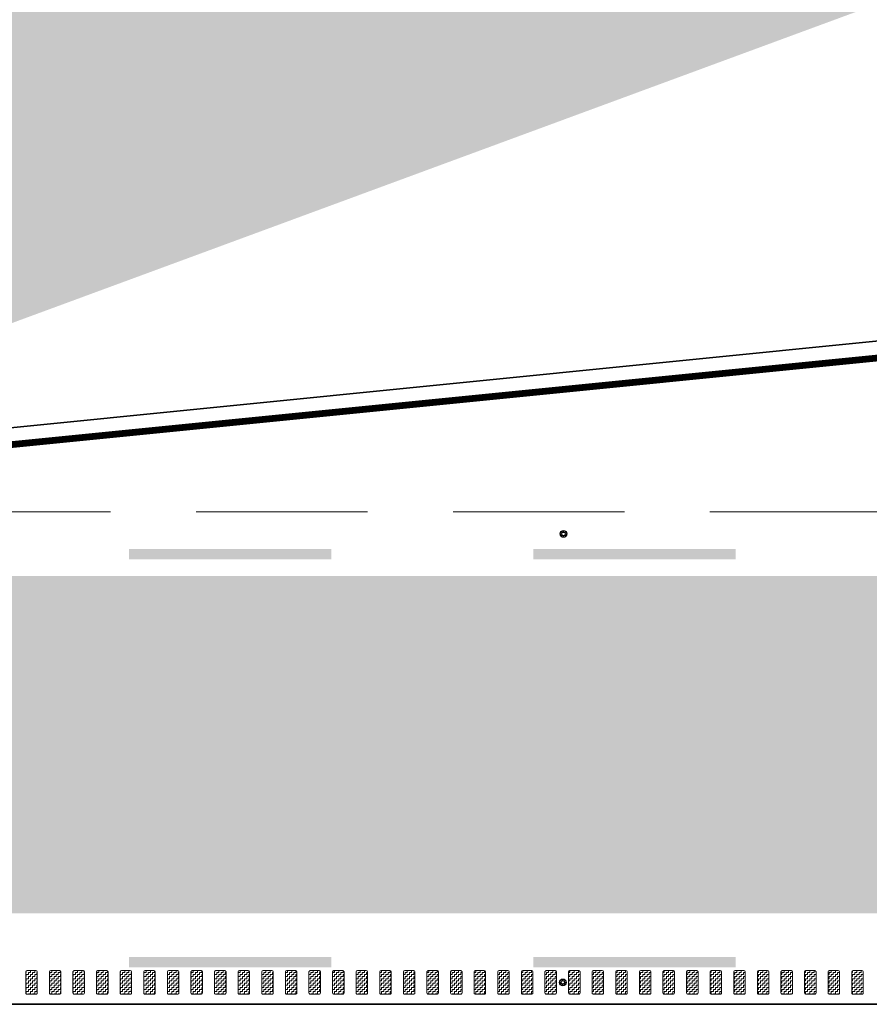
# Model space of a CAD drawing. Header units: metres. Extents: x -699 to 2316, y -1199 to 781.
# Tile 403 of 593: x 782 to 795, y -226 to -211. Entities that reach past the tile are written whole.
import ezdxf

# ---------------------------------------------------------------- set-up
doc = ezdxf.new("R2010")
doc.units = ezdxf.units.M
for name, pattern in [('HIDDENX2', [19.05, 12.7, -6.35]), ('VW-3-3_STREEP', [6, 3, -3]), ('VW-9-3_STREEP', [12, 9, -3])]:
    doc.linetypes.add(name, pattern=pattern)
for name, color, linetype, lineweight in [('N-WA-IE-MEUBILAIR_WEGMEUBILAIR-S', 7, 'Continuous', 25), ('N-WA-VW-MARKERING_DYNAMISCH-G', 7, 'Continuous', 35), ('N-WE-VH-KANTVERHARDING-G', 210, 'Continuous', 35), ('N-WE-VW-MARKERING_LANGS_STREEP_33-G', 7, 'VW-3-3_STREEP', 13), ('N-WE-VW-MARKERING_LANGS_STREEP_93-G', 7, 'VW-9-3_STREEP', 13), ('N-WE-VW-MARKERING_LANGS_STREEP_DOORGETROKKEN-G', 7, 'Continuous', 13)]:
    doc.layers.add(name, color=color, linetype=linetype, lineweight=lineweight)
doc.layers.add('X-XX-AL-TEKENBLAD_VIEWPORT-G', color=7, linetype='Continuous', lineweight=18, plot=False)
pattern_1 = [(180, (0, 63.882073), (-0.03175, -0.03175), [0.03175, -0.03175]), (270, (-0.03175, 63.882073), (0.03175, -0.03175), [0.03175, -0.03175])]

# ---------------------------------------------------------------- blocks, each defined once
blk = doc.blocks.new('SIE-WEG_GLASBOLREFLECTOR-SO')
for p, q in [((-0.38, 0), (-0.2, 0)), ((-0.14, 0.14), (-0.26, 0.26)), ((0, 0.2), (0, 0.37)), ((0.14, 0.14), (0.27, 0.26)), ((0.2, 0), (0.37, 0)), ((-0.26, -0.27), (-0.14, -0.14)), ((0, -0.38), (0, -0.2)), ((0.27, -0.27), (0.14, -0.14))]:
    blk.add_line(p, q)
for radius in [0.375, 0.2]:
    blk.add_circle((0, 0), radius)
blk = doc.blocks.new('glasbol')
at = {"layer": 'N-WA-IE-MEUBILAIR_WEGMEUBILAIR-S'}
blk.add_blockref('SIE-WEG_GLASBOLREFLECTOR-SO', (0, 0), dxfattribs=at)

msp = doc.modelspace()

# ---------------------------------------------------------------- hatches: boundary and pattern name
at = {"layer": 'N-WA-VW-MARKERING_DYNAMISCH-G', "lineweight": 9}
h = msp.add_hatch(dxfattribs=at)
h.set_pattern_fill('ZIGZAG', color=8, scale=0.01, angle=180, style=0)
h.set_pattern_definition(pattern_1)
edge = h.paths.add_edge_path()
edge.add_line((782.3017, -225.4294), (782.4317, -225.4294))
edge.add_arc((782.4317, -225.4494), 0.02, 0, 90, ccw=False)
edge.add_line((782.4517, -225.4494), (782.4517, -225.7594))
edge.add_arc((782.4317, -225.7594), 0.02, 270, 360, ccw=False)
edge.add_line((782.4317, -225.7794), (782.3017, -225.7794))
edge.add_arc((782.3017, -225.7594), 0.02, 180, 270, ccw=False)
edge.add_line((782.2817, -225.7594), (782.2817, -225.4494))
edge.add_arc((782.3017, -225.4494), 0.02, 90, 180, ccw=False)
h = msp.add_hatch(dxfattribs=at)
h.set_pattern_fill('ZIGZAG', color=8, scale=0.01, angle=180, style=0)
h.set_pattern_definition(pattern_1)
edge = h.paths.add_edge_path()
edge.add_line((782.6517, -225.4294), (782.7817, -225.4294))
edge.add_arc((782.7817, -225.4494), 0.02, 0, 90, ccw=False)
edge.add_line((782.8017, -225.4494), (782.8017, -225.7594))
edge.add_arc((782.7817, -225.7594), 0.02, 270, 360, ccw=False)
edge.add_line((782.7817, -225.7794), (782.6517, -225.7794))
edge.add_arc((782.6517, -225.7594), 0.02, 180, 270, ccw=False)
edge.add_line((782.6317, -225.7594), (782.6317, -225.4494))
edge.add_arc((782.6517, -225.4494), 0.02, 90, 180, ccw=False)
h = msp.add_hatch(dxfattribs=at)
h.set_pattern_fill('ZIGZAG', color=8, scale=0.01, angle=180, style=0)
h.set_pattern_definition(pattern_1)
edge = h.paths.add_edge_path()
edge.add_line((783.0017, -225.4294), (783.1317, -225.4294))
edge.add_arc((783.1317, -225.4494), 0.02, 0, 90, ccw=False)
edge.add_line((783.1517, -225.4494), (783.1517, -225.7594))
edge.add_arc((783.1317, -225.7594), 0.02, 270, 360, ccw=False)
edge.add_line((783.1317, -225.7794), (783.0017, -225.7794))
edge.add_arc((783.0017, -225.7594), 0.02, 180, 270, ccw=False)
edge.add_line((782.9817, -225.7594), (782.9817, -225.4494))
edge.add_arc((783.0017, -225.4494), 0.02, 90, 180, ccw=False)
h = msp.add_hatch(dxfattribs=at)
h.set_pattern_fill('ZIGZAG', color=8, scale=0.01, angle=180, style=0)
h.set_pattern_definition(pattern_1)
edge = h.paths.add_edge_path()
edge.add_line((783.3517, -225.4294), (783.4817, -225.4294))
edge.add_arc((783.4817, -225.4494), 0.02, 0, 90, ccw=False)
edge.add_line((783.5017, -225.4494), (783.5017, -225.7594))
edge.add_arc((783.4817, -225.7594), 0.02, 270, 360, ccw=False)
edge.add_line((783.4817, -225.7794), (783.3517, -225.7794))
edge.add_arc((783.3517, -225.7594), 0.02, 180, 270, ccw=False)
edge.add_line((783.3317, -225.7594), (783.3317, -225.4494))
edge.add_arc((783.3517, -225.4494), 0.02, 90, 180, ccw=False)
h = msp.add_hatch(dxfattribs=at)
h.set_pattern_fill('ZIGZAG', color=8, scale=0.01, angle=180, style=0)
h.set_pattern_definition(pattern_1)
edge = h.paths.add_edge_path()
edge.add_line((783.7017, -225.4294), (783.8317, -225.4294))
edge.add_arc((783.8317, -225.4494), 0.02, 0, 90, ccw=False)
edge.add_line((783.8517, -225.4494), (783.8517, -225.7594))
edge.add_arc((783.8317, -225.7594), 0.02, 270, 360, ccw=False)
edge.add_line((783.8317, -225.7794), (783.7017, -225.7794))
edge.add_arc((783.7017, -225.7594), 0.02, 180, 270, ccw=False)
edge.add_line((783.6817, -225.7594), (783.6817, -225.4494))
edge.add_arc((783.7017, -225.4494), 0.02, 90, 180, ccw=False)
h = msp.add_hatch(dxfattribs=at)
h.set_pattern_fill('ZIGZAG', color=8, scale=0.01, angle=180, style=0)
h.set_pattern_definition(pattern_1)
edge = h.paths.add_edge_path()
edge.add_line((784.0517, -225.4294), (784.1817, -225.4294))
edge.add_arc((784.1817, -225.4494), 0.02, 0, 90, ccw=False)
edge.add_line((784.2017, -225.4494), (784.2017, -225.7594))
edge.add_arc((784.1817, -225.7594), 0.02, 270, 360, ccw=False)
edge.add_line((784.1817, -225.7794), (784.0517, -225.7794))
edge.add_arc((784.0517, -225.7594), 0.02, 180, 270, ccw=False)
edge.add_line((784.0317, -225.7594), (784.0317, -225.4494))
edge.add_arc((784.0517, -225.4494), 0.02, 90, 180, ccw=False)
h = msp.add_hatch(dxfattribs=at)
h.set_pattern_fill('ZIGZAG', color=8, scale=0.01, angle=180, style=0)
h.set_pattern_definition(pattern_1)
edge = h.paths.add_edge_path()
edge.add_line((784.4017, -225.4294), (784.5317, -225.4294))
edge.add_arc((784.5317, -225.4494), 0.02, 0, 90, ccw=False)
edge.add_line((784.5517, -225.4494), (784.5517, -225.7594))
edge.add_arc((784.5317, -225.7594), 0.02, 270, 360, ccw=False)
edge.add_line((784.5317, -225.7794), (784.4017, -225.7794))
edge.add_arc((784.4017, -225.7594), 0.02, 180, 270, ccw=False)
edge.add_line((784.3817, -225.7594), (784.3817, -225.4494))
edge.add_arc((784.4017, -225.4494), 0.02, 90, 180, ccw=False)
h = msp.add_hatch(dxfattribs=at)
h.set_pattern_fill('ZIGZAG', color=8, scale=0.01, angle=180, style=0)
h.set_pattern_definition(pattern_1)
edge = h.paths.add_edge_path()
edge.add_line((784.7517, -225.4294), (784.8817, -225.4294))
edge.add_arc((784.8817, -225.4494), 0.02, 0, 90, ccw=False)
edge.add_line((784.9017, -225.4494), (784.9017, -225.7594))
edge.add_arc((784.8817, -225.7594), 0.02, 270, 360, ccw=False)
edge.add_line((784.8817, -225.7794), (784.7517, -225.7794))
edge.add_arc((784.7517, -225.7594), 0.02, 180, 270, ccw=False)
edge.add_line((784.7317, -225.7594), (784.7317, -225.4494))
edge.add_arc((784.7517, -225.4494), 0.02, 90, 180, ccw=False)
h = msp.add_hatch(dxfattribs=at)
h.set_pattern_fill('ZIGZAG', color=8, scale=0.01, angle=180, style=0)
h.set_pattern_definition(pattern_1)
edge = h.paths.add_edge_path()
edge.add_line((785.1017, -225.4294), (785.2317, -225.4294))
edge.add_arc((785.2317, -225.4494), 0.02, 0, 90, ccw=False)
edge.add_line((785.2517, -225.4494), (785.2517, -225.7594))
edge.add_arc((785.2317, -225.7594), 0.02, 270, 360, ccw=False)
edge.add_line((785.2317, -225.7794), (785.1017, -225.7794))
edge.add_arc((785.1017, -225.7594), 0.02, 180, 270, ccw=False)
edge.add_line((785.0817, -225.7594), (785.0817, -225.4494))
edge.add_arc((785.1017, -225.4494), 0.02, 90, 180, ccw=False)
h = msp.add_hatch(dxfattribs=at)
h.set_pattern_fill('ZIGZAG', color=8, scale=0.01, angle=180, style=0)
h.set_pattern_definition(pattern_1)
edge = h.paths.add_edge_path()
edge.add_line((785.4517, -225.4294), (785.5817, -225.4294))
edge.add_arc((785.5817, -225.4494), 0.02, 0, 90, ccw=False)
edge.add_line((785.6017, -225.4494), (785.6017, -225.7594))
edge.add_arc((785.5817, -225.7594), 0.02, 270, 360, ccw=False)
edge.add_line((785.5817, -225.7794), (785.4517, -225.7794))
edge.add_arc((785.4517, -225.7594), 0.02, 180, 270, ccw=False)
edge.add_line((785.4317, -225.7594), (785.4317, -225.4494))
edge.add_arc((785.4517, -225.4494), 0.02, 90, 180, ccw=False)
h = msp.add_hatch(dxfattribs=at)
h.set_pattern_fill('ZIGZAG', color=8, scale=0.01, angle=180, style=0)
h.set_pattern_definition(pattern_1)
edge = h.paths.add_edge_path()
edge.add_line((785.8017, -225.4294), (785.9317, -225.4294))
edge.add_arc((785.9317, -225.4494), 0.02, 0, 90, ccw=False)
edge.add_line((785.9517, -225.4494), (785.9517, -225.7594))
edge.add_arc((785.9317, -225.7594), 0.02, 270, 360, ccw=False)
edge.add_line((785.9317, -225.7794), (785.8017, -225.7794))
edge.add_arc((785.8017, -225.7594), 0.02, 180, 270, ccw=False)
edge.add_line((785.7817, -225.7594), (785.7817, -225.4494))
edge.add_arc((785.8017, -225.4494), 0.02, 90, 180, ccw=False)
h = msp.add_hatch(dxfattribs=at)
h.set_pattern_fill('ZIGZAG', color=8, scale=0.01, angle=180, style=0)
h.set_pattern_definition(pattern_1)
edge = h.paths.add_edge_path()
edge.add_line((786.1517, -225.4294), (786.2817, -225.4294))
edge.add_arc((786.2817, -225.4494), 0.02, 0, 90, ccw=False)
edge.add_line((786.3017, -225.4494), (786.3017, -225.7594))
edge.add_arc((786.2817, -225.7594), 0.02, 270, 360, ccw=False)
edge.add_line((786.2817, -225.7794), (786.1517, -225.7794))
edge.add_arc((786.1517, -225.7594), 0.02, 180, 270, ccw=False)
edge.add_line((786.1317, -225.7594), (786.1317, -225.4494))
edge.add_arc((786.1517, -225.4494), 0.02, 90, 180, ccw=False)
h = msp.add_hatch(dxfattribs=at)
h.set_pattern_fill('ZIGZAG', color=8, scale=0.01, angle=180, style=0)
h.set_pattern_definition(pattern_1)
edge = h.paths.add_edge_path()
edge.add_line((786.5017, -225.4294), (786.6317, -225.4294))
edge.add_arc((786.6317, -225.4494), 0.02, 0, 90, ccw=False)
edge.add_line((786.6517, -225.4494), (786.6517, -225.7594))
edge.add_arc((786.6317, -225.7594), 0.02, 270, 360, ccw=False)
edge.add_line((786.6317, -225.7794), (786.5017, -225.7794))
edge.add_arc((786.5017, -225.7594), 0.02, 180, 270, ccw=False)
edge.add_line((786.4817, -225.7594), (786.4817, -225.4494))
edge.add_arc((786.5017, -225.4494), 0.02, 90, 180, ccw=False)
h = msp.add_hatch(dxfattribs=at)
h.set_pattern_fill('ZIGZAG', color=8, scale=0.01, angle=180, style=0)
h.set_pattern_definition(pattern_1)
edge = h.paths.add_edge_path()
edge.add_line((786.8517, -225.4294), (786.9817, -225.4294))
edge.add_arc((786.9817, -225.4494), 0.02, 0, 90, ccw=False)
edge.add_line((787.0017, -225.4494), (787.0017, -225.7594))
edge.add_arc((786.9817, -225.7594), 0.02, 270, 360, ccw=False)
edge.add_line((786.9817, -225.7794), (786.8517, -225.7794))
edge.add_arc((786.8517, -225.7594), 0.02, 180, 270, ccw=False)
edge.add_line((786.8317, -225.7594), (786.8317, -225.4494))
edge.add_arc((786.8517, -225.4494), 0.02, 90, 180, ccw=False)
h = msp.add_hatch(dxfattribs=at)
h.set_pattern_fill('ZIGZAG', color=8, scale=0.01, angle=180, style=0)
h.set_pattern_definition(pattern_1)
edge = h.paths.add_edge_path()
edge.add_line((787.2017, -225.4294), (787.3317, -225.4294))
edge.add_arc((787.3317, -225.4494), 0.02, 0, 90, ccw=False)
edge.add_line((787.3517, -225.4494), (787.3517, -225.7594))
edge.add_arc((787.3317, -225.7594), 0.02, 270, 360, ccw=False)
edge.add_line((787.3317, -225.7794), (787.2017, -225.7794))
edge.add_arc((787.2017, -225.7594), 0.02, 180, 270, ccw=False)
edge.add_line((787.1817, -225.7594), (787.1817, -225.4494))
edge.add_arc((787.2017, -225.4494), 0.02, 90, 180, ccw=False)
h = msp.add_hatch(dxfattribs=at)
h.set_pattern_fill('ZIGZAG', color=8, scale=0.01, angle=180, style=0)
h.set_pattern_definition(pattern_1)
edge = h.paths.add_edge_path()
edge.add_line((787.5517, -225.4294), (787.6817, -225.4294))
edge.add_arc((787.6817, -225.4494), 0.02, 0, 90, ccw=False)
edge.add_line((787.7017, -225.4494), (787.7017, -225.7594))
edge.add_arc((787.6817, -225.7594), 0.02, 270, 360, ccw=False)
edge.add_line((787.6817, -225.7794), (787.5517, -225.7794))
edge.add_arc((787.5517, -225.7594), 0.02, 180, 270, ccw=False)
edge.add_line((787.5317, -225.7594), (787.5317, -225.4494))
edge.add_arc((787.5517, -225.4494), 0.02, 90, 180, ccw=False)
h = msp.add_hatch(dxfattribs=at)
h.set_pattern_fill('ZIGZAG', color=8, scale=0.01, angle=180, style=0)
h.set_pattern_definition(pattern_1)
edge = h.paths.add_edge_path()
edge.add_line((787.9017, -225.4294), (788.0317, -225.4294))
edge.add_arc((788.0317, -225.4494), 0.02, 0, 90, ccw=False)
edge.add_line((788.0517, -225.4494), (788.0517, -225.7594))
edge.add_arc((788.0317, -225.7594), 0.02, 270, 360, ccw=False)
edge.add_line((788.0317, -225.7794), (787.9017, -225.7794))
edge.add_arc((787.9017, -225.7594), 0.02, 180, 270, ccw=False)
edge.add_line((787.8817, -225.7594), (787.8817, -225.4494))
edge.add_arc((787.9017, -225.4494), 0.02, 90, 180, ccw=False)
h = msp.add_hatch(dxfattribs=at)
h.set_pattern_fill('ZIGZAG', color=8, scale=0.01, angle=180, style=0)
h.set_pattern_definition(pattern_1)
edge = h.paths.add_edge_path()
edge.add_line((788.2517, -225.4294), (788.3817, -225.4294))
edge.add_arc((788.3817, -225.4494), 0.02, 0, 90, ccw=False)
edge.add_line((788.4017, -225.4494), (788.4017, -225.7594))
edge.add_arc((788.3817, -225.7594), 0.02, 270, 360, ccw=False)
edge.add_line((788.3817, -225.7794), (788.2517, -225.7794))
edge.add_arc((788.2517, -225.7594), 0.02, 180, 270, ccw=False)
edge.add_line((788.2317, -225.7594), (788.2317, -225.4494))
edge.add_arc((788.2517, -225.4494), 0.02, 90, 180, ccw=False)
h = msp.add_hatch(dxfattribs=at)
h.set_pattern_fill('ZIGZAG', color=8, scale=0.01, angle=180, style=0)
h.set_pattern_definition(pattern_1)
edge = h.paths.add_edge_path()
edge.add_line((788.6017, -225.4294), (788.7317, -225.4294))
edge.add_arc((788.7317, -225.4494), 0.02, 0, 90, ccw=False)
edge.add_line((788.7517, -225.4494), (788.7517, -225.7594))
edge.add_arc((788.7317, -225.7594), 0.02, 270, 360, ccw=False)
edge.add_line((788.7317, -225.7794), (788.6017, -225.7794))
edge.add_arc((788.6017, -225.7594), 0.02, 180, 270, ccw=False)
edge.add_line((788.5817, -225.7594), (788.5817, -225.4494))
edge.add_arc((788.6017, -225.4494), 0.02, 90, 180, ccw=False)
h = msp.add_hatch(dxfattribs=at)
h.set_pattern_fill('ZIGZAG', color=8, scale=0.01, angle=180, style=0)
h.set_pattern_definition(pattern_1)
edge = h.paths.add_edge_path()
edge.add_line((788.9517, -225.4294), (789.0817, -225.4294))
edge.add_arc((789.0817, -225.4494), 0.02, 0, 90, ccw=False)
edge.add_line((789.1017, -225.4494), (789.1017, -225.7594))
edge.add_arc((789.0817, -225.7594), 0.02, 270, 360, ccw=False)
edge.add_line((789.0817, -225.7794), (788.9517, -225.7794))
edge.add_arc((788.9517, -225.7594), 0.02, 180, 270, ccw=False)
edge.add_line((788.9317, -225.7594), (788.9317, -225.4494))
edge.add_arc((788.9517, -225.4494), 0.02, 90, 180, ccw=False)
h = msp.add_hatch(dxfattribs=at)
h.set_pattern_fill('ZIGZAG', color=8, scale=0.01, angle=180, style=0)
h.set_pattern_definition(pattern_1)
edge = h.paths.add_edge_path()
edge.add_line((789.3017, -225.4294), (789.4317, -225.4294))
edge.add_arc((789.4317, -225.4494), 0.02, 0, 90, ccw=False)
edge.add_line((789.4517, -225.4494), (789.4517, -225.7594))
edge.add_arc((789.4317, -225.7594), 0.02, 270, 360, ccw=False)
edge.add_line((789.4317, -225.7794), (789.3017, -225.7794))
edge.add_arc((789.3017, -225.7594), 0.02, 180, 270, ccw=False)
edge.add_line((789.2817, -225.7594), (789.2817, -225.4494))
edge.add_arc((789.3017, -225.4494), 0.02, 90, 180, ccw=False)
h = msp.add_hatch(dxfattribs=at)
h.set_pattern_fill('ZIGZAG', color=8, scale=0.01, angle=180, style=0)
h.set_pattern_definition(pattern_1)
edge = h.paths.add_edge_path()
edge.add_line((789.6517, -225.4294), (789.7817, -225.4294))
edge.add_arc((789.7817, -225.4494), 0.02, 0, 90, ccw=False)
edge.add_line((789.8017, -225.4494), (789.8017, -225.7594))
edge.add_arc((789.7817, -225.7594), 0.02, 270, 360, ccw=False)
edge.add_line((789.7817, -225.7794), (789.6517, -225.7794))
edge.add_arc((789.6517, -225.7594), 0.02, 180, 270, ccw=False)
edge.add_line((789.6317, -225.7594), (789.6317, -225.4494))
edge.add_arc((789.6517, -225.4494), 0.02, 90, 180, ccw=False)
h = msp.add_hatch(dxfattribs=at)
h.set_pattern_fill('ZIGZAG', color=8, scale=0.01, angle=180, style=0)
h.set_pattern_definition(pattern_1)
edge = h.paths.add_edge_path()
edge.add_line((790.0017, -225.4294), (790.1317, -225.4294))
edge.add_arc((790.1317, -225.4494), 0.02, 0, 90, ccw=False)
edge.add_line((790.1517, -225.4494), (790.1517, -225.7594))
edge.add_arc((790.1317, -225.7594), 0.02, 270, 360, ccw=False)
edge.add_line((790.1317, -225.7794), (790.0017, -225.7794))
edge.add_arc((790.0017, -225.7594), 0.02, 180, 270, ccw=False)
edge.add_line((789.9817, -225.7594), (789.9817, -225.4494))
edge.add_arc((790.0017, -225.4494), 0.02, 90, 180, ccw=False)
h = msp.add_hatch(dxfattribs=at)
h.set_pattern_fill('ZIGZAG', color=8, scale=0.01, angle=180, style=0)
h.set_pattern_definition(pattern_1)
edge = h.paths.add_edge_path()
edge.add_line((790.3517, -225.4294), (790.4817, -225.4294))
edge.add_arc((790.4817, -225.4494), 0.02, 0, 90, ccw=False)
edge.add_line((790.5017, -225.4494), (790.5017, -225.7594))
edge.add_arc((790.4817, -225.7594), 0.02, 270, 360, ccw=False)
edge.add_line((790.4817, -225.7794), (790.3517, -225.7794))
edge.add_arc((790.3517, -225.7594), 0.02, 180, 270, ccw=False)
edge.add_line((790.3317, -225.7594), (790.3317, -225.4494))
edge.add_arc((790.3517, -225.4494), 0.02, 90, 180, ccw=False)
h = msp.add_hatch(dxfattribs=at)
h.set_pattern_fill('ZIGZAG', color=8, scale=0.01, angle=180, style=0)
h.set_pattern_definition(pattern_1)
edge = h.paths.add_edge_path()
edge.add_line((790.7017, -225.4294), (790.8317, -225.4294))
edge.add_arc((790.8317, -225.4494), 0.02, 0, 90, ccw=False)
edge.add_line((790.8517, -225.4494), (790.8517, -225.7594))
edge.add_arc((790.8317, -225.7594), 0.02, 270, 360, ccw=False)
edge.add_line((790.8317, -225.7794), (790.7017, -225.7794))
edge.add_arc((790.7017, -225.7594), 0.02, 180, 270, ccw=False)
edge.add_line((790.6817, -225.7594), (790.6817, -225.4494))
edge.add_arc((790.7017, -225.4494), 0.02, 90, 180, ccw=False)
h = msp.add_hatch(dxfattribs=at)
h.set_pattern_fill('ZIGZAG', color=8, scale=0.01, angle=180, style=0)
h.set_pattern_definition(pattern_1)
edge = h.paths.add_edge_path()
edge.add_line((791.0517, -225.4294), (791.1817, -225.4294))
edge.add_arc((791.1817, -225.4494), 0.02, 0, 90, ccw=False)
edge.add_line((791.2017, -225.4494), (791.2017, -225.7594))
edge.add_arc((791.1817, -225.7594), 0.02, 270, 360, ccw=False)
edge.add_line((791.1817, -225.7794), (791.0517, -225.7794))
edge.add_arc((791.0517, -225.7594), 0.02, 180, 270, ccw=False)
edge.add_line((791.0317, -225.7594), (791.0317, -225.4494))
edge.add_arc((791.0517, -225.4494), 0.02, 90, 180, ccw=False)
h = msp.add_hatch(dxfattribs=at)
h.set_pattern_fill('ZIGZAG', color=8, scale=0.01, angle=180, style=0)
h.set_pattern_definition(pattern_1)
edge = h.paths.add_edge_path()
edge.add_line((791.4017, -225.4294), (791.5317, -225.4294))
edge.add_arc((791.5317, -225.4494), 0.02, 0, 90, ccw=False)
edge.add_line((791.5517, -225.4494), (791.5517, -225.7594))
edge.add_arc((791.5317, -225.7594), 0.02, 270, 360, ccw=False)
edge.add_line((791.5317, -225.7794), (791.4017, -225.7794))
edge.add_arc((791.4017, -225.7594), 0.02, 180, 270, ccw=False)
edge.add_line((791.3817, -225.7594), (791.3817, -225.4494))
edge.add_arc((791.4017, -225.4494), 0.02, 90, 180, ccw=False)
h = msp.add_hatch(dxfattribs=at)
h.set_pattern_fill('ZIGZAG', color=8, scale=0.01, angle=180, style=0)
h.set_pattern_definition(pattern_1)
edge = h.paths.add_edge_path()
edge.add_line((791.7517, -225.4294), (791.8817, -225.4294))
edge.add_arc((791.8817, -225.4494), 0.02, 0, 90, ccw=False)
edge.add_line((791.9017, -225.4494), (791.9017, -225.7594))
edge.add_arc((791.8817, -225.7594), 0.02, 270, 360, ccw=False)
edge.add_line((791.8817, -225.7794), (791.7517, -225.7794))
edge.add_arc((791.7517, -225.7594), 0.02, 180, 270, ccw=False)
edge.add_line((791.7317, -225.7594), (791.7317, -225.4494))
edge.add_arc((791.7517, -225.4494), 0.02, 90, 180, ccw=False)
h = msp.add_hatch(dxfattribs=at)
h.set_pattern_fill('ZIGZAG', color=8, scale=0.01, angle=180, style=0)
h.set_pattern_definition(pattern_1)
edge = h.paths.add_edge_path()
edge.add_line((792.1017, -225.4294), (792.2317, -225.4294))
edge.add_arc((792.2317, -225.4494), 0.02, 0, 90, ccw=False)
edge.add_line((792.2517, -225.4494), (792.2517, -225.7594))
edge.add_arc((792.2317, -225.7594), 0.02, 270, 360, ccw=False)
edge.add_line((792.2317, -225.7794), (792.1017, -225.7794))
edge.add_arc((792.1017, -225.7594), 0.02, 180, 270, ccw=False)
edge.add_line((792.0817, -225.7594), (792.0817, -225.4494))
edge.add_arc((792.1017, -225.4494), 0.02, 90, 180, ccw=False)
h = msp.add_hatch(dxfattribs=at)
h.set_pattern_fill('ZIGZAG', color=8, scale=0.01, angle=180, style=0)
h.set_pattern_definition(pattern_1)
edge = h.paths.add_edge_path()
edge.add_line((792.4517, -225.4294), (792.5817, -225.4294))
edge.add_arc((792.5817, -225.4494), 0.02, 0, 90, ccw=False)
edge.add_line((792.6017, -225.4494), (792.6017, -225.7594))
edge.add_arc((792.5817, -225.7594), 0.02, 270, 360, ccw=False)
edge.add_line((792.5817, -225.7794), (792.4517, -225.7794))
edge.add_arc((792.4517, -225.7594), 0.02, 180, 270, ccw=False)
edge.add_line((792.4317, -225.7594), (792.4317, -225.4494))
edge.add_arc((792.4517, -225.4494), 0.02, 90, 180, ccw=False)
h = msp.add_hatch(dxfattribs=at)
h.set_pattern_fill('ZIGZAG', color=8, scale=0.01, angle=180, style=0)
h.set_pattern_definition(pattern_1)
edge = h.paths.add_edge_path()
edge.add_line((792.8017, -225.4294), (792.9317, -225.4294))
edge.add_arc((792.9317, -225.4494), 0.02, 0, 90, ccw=False)
edge.add_line((792.9517, -225.4494), (792.9517, -225.7594))
edge.add_arc((792.9317, -225.7594), 0.02, 270, 360, ccw=False)
edge.add_line((792.9317, -225.7794), (792.8017, -225.7794))
edge.add_arc((792.8017, -225.7594), 0.02, 180, 270, ccw=False)
edge.add_line((792.7817, -225.7594), (792.7817, -225.4494))
edge.add_arc((792.8017, -225.4494), 0.02, 90, 180, ccw=False)
h = msp.add_hatch(dxfattribs=at)
h.set_pattern_fill('ZIGZAG', color=8, scale=0.01, angle=180, style=0)
h.set_pattern_definition(pattern_1)
edge = h.paths.add_edge_path()
edge.add_line((793.1517, -225.4294), (793.2817, -225.4294))
edge.add_arc((793.2817, -225.4494), 0.02, 0, 90, ccw=False)
edge.add_line((793.3017, -225.4494), (793.3017, -225.7594))
edge.add_arc((793.2817, -225.7594), 0.02, 270, 360, ccw=False)
edge.add_line((793.2817, -225.7794), (793.1517, -225.7794))
edge.add_arc((793.1517, -225.7594), 0.02, 180, 270, ccw=False)
edge.add_line((793.1317, -225.7594), (793.1317, -225.4494))
edge.add_arc((793.1517, -225.4494), 0.02, 90, 180, ccw=False)
h = msp.add_hatch(dxfattribs=at)
h.set_pattern_fill('ZIGZAG', color=8, scale=0.01, angle=180, style=0)
h.set_pattern_definition(pattern_1)
edge = h.paths.add_edge_path()
edge.add_line((793.5017, -225.4294), (793.6317, -225.4294))
edge.add_arc((793.6317, -225.4494), 0.02, 0, 90, ccw=False)
edge.add_line((793.6517, -225.4494), (793.6517, -225.7594))
edge.add_arc((793.6317, -225.7594), 0.02, 270, 360, ccw=False)
edge.add_line((793.6317, -225.7794), (793.5017, -225.7794))
edge.add_arc((793.5017, -225.7594), 0.02, 180, 270, ccw=False)
edge.add_line((793.4817, -225.7594), (793.4817, -225.4494))
edge.add_arc((793.5017, -225.4494), 0.02, 90, 180, ccw=False)
h = msp.add_hatch(dxfattribs=at)
h.set_pattern_fill('ZIGZAG', color=8, scale=0.01, angle=180, style=0)
h.set_pattern_definition(pattern_1)
edge = h.paths.add_edge_path()
edge.add_line((793.8517, -225.4294), (793.9817, -225.4294))
edge.add_arc((793.9817, -225.4494), 0.02, 0, 90, ccw=False)
edge.add_line((794.0017, -225.4494), (794.0017, -225.7594))
edge.add_arc((793.9817, -225.7594), 0.02, 270, 360, ccw=False)
edge.add_line((793.9817, -225.7794), (793.8517, -225.7794))
edge.add_arc((793.8517, -225.7594), 0.02, 180, 270, ccw=False)
edge.add_line((793.8317, -225.7594), (793.8317, -225.4494))
edge.add_arc((793.8517, -225.4494), 0.02, 90, 180, ccw=False)
h = msp.add_hatch(dxfattribs=at)
h.set_pattern_fill('ZIGZAG', color=8, scale=0.01, angle=180, style=0)
h.set_pattern_definition(pattern_1)
edge = h.paths.add_edge_path()
edge.add_line((794.2017, -225.4294), (794.3317, -225.4294))
edge.add_arc((794.3317, -225.4494), 0.02, 0, 90, ccw=False)
edge.add_line((794.3517, -225.4494), (794.3517, -225.7594))
edge.add_arc((794.3317, -225.7594), 0.02, 270, 360, ccw=False)
edge.add_line((794.3317, -225.7794), (794.2017, -225.7794))
edge.add_arc((794.2017, -225.7594), 0.02, 180, 270, ccw=False)
edge.add_line((794.1817, -225.7594), (794.1817, -225.4494))
edge.add_arc((794.2017, -225.4494), 0.02, 90, 180, ccw=False)
h = msp.add_hatch(dxfattribs=at)
h.set_pattern_fill('ZIGZAG', color=8, scale=0.01, angle=180, style=0)
h.set_pattern_definition(pattern_1)
edge = h.paths.add_edge_path()
edge.add_line((794.5517, -225.4294), (794.6817, -225.4294))
edge.add_arc((794.6817, -225.4494), 0.02, 0, 90, ccw=False)
edge.add_line((794.7017, -225.4494), (794.7017, -225.7594))
edge.add_arc((794.6817, -225.7594), 0.02, 270, 360, ccw=False)
edge.add_line((794.6817, -225.7794), (794.5517, -225.7794))
edge.add_arc((794.5517, -225.7594), 0.02, 180, 270, ccw=False)
edge.add_line((794.5317, -225.7594), (794.5317, -225.4494))
edge.add_arc((794.5517, -225.4494), 0.02, 90, 180, ccw=False)

# ---------------------------------------------------------------- linework, layer by layer
at = {"layer": 'N-WA-VW-MARKERING_DYNAMISCH-G', "color": 8, "lineweight": 9}
for points in [[(782.3017, -225.4294), (782.4317, -225.4294, -0.4142136), (782.4517, -225.4494), (782.4517, -225.7594, -0.4142136), (782.4317, -225.7794), (782.3017, -225.7794, -0.4142136), (782.2817, -225.7594), (782.2817, -225.4494, -0.4142136)], [(782.6517, -225.4294), (782.7817, -225.4294, -0.4142136), (782.8017, -225.4494), (782.8017, -225.7594, -0.4142136), (782.7817, -225.7794), (782.6517, -225.7794, -0.4142136), (782.6317, -225.7594), (782.6317, -225.4494, -0.4142136)], [(783.0017, -225.4294), (783.1317, -225.4294, -0.4142136), (783.1517, -225.4494), (783.1517, -225.7594, -0.4142136), (783.1317, -225.7794), (783.0017, -225.7794, -0.4142136), (782.9817, -225.7594), (782.9817, -225.4494, -0.4142136)], [(783.3517, -225.4294), (783.4817, -225.4294, -0.4142136), (783.5017, -225.4494), (783.5017, -225.7594, -0.4142136), (783.4817, -225.7794), (783.3517, -225.7794, -0.4142136), (783.3317, -225.7594), (783.3317, -225.4494, -0.4142136)], [(783.7017, -225.4294), (783.8317, -225.4294, -0.4142136), (783.8517, -225.4494), (783.8517, -225.7594, -0.4142136), (783.8317, -225.7794), (783.7017, -225.7794, -0.4142136), (783.6817, -225.7594), (783.6817, -225.4494, -0.4142136)], [(784.0517, -225.4294), (784.1817, -225.4294, -0.4142136), (784.2017, -225.4494), (784.2017, -225.7594, -0.4142136), (784.1817, -225.7794), (784.0517, -225.7794, -0.4142136), (784.0317, -225.7594), (784.0317, -225.4494, -0.4142136)], [(784.4017, -225.4294), (784.5317, -225.4294, -0.4142136), (784.5517, -225.4494), (784.5517, -225.7594, -0.4142136), (784.5317, -225.7794), (784.4017, -225.7794, -0.4142136), (784.3817, -225.7594), (784.3817, -225.4494, -0.4142136)], [(784.7517, -225.4294), (784.8817, -225.4294, -0.4142136), (784.9017, -225.4494), (784.9017, -225.7594, -0.4142136), (784.8817, -225.7794), (784.7517, -225.7794, -0.4142136), (784.7317, -225.7594), (784.7317, -225.4494, -0.4142136)], [(785.1017, -225.4294), (785.2317, -225.4294, -0.4142136), (785.2517, -225.4494), (785.2517, -225.7594, -0.4142136), (785.2317, -225.7794), (785.1017, -225.7794, -0.4142136), (785.0817, -225.7594), (785.0817, -225.4494, -0.4142136)], [(785.4517, -225.4294), (785.5817, -225.4294, -0.4142136), (785.6017, -225.4494), (785.6017, -225.7594, -0.4142136), (785.5817, -225.7794), (785.4517, -225.7794, -0.4142136), (785.4317, -225.7594), (785.4317, -225.4494, -0.4142136)], [(785.8017, -225.4294), (785.9317, -225.4294, -0.4142136), (785.9517, -225.4494), (785.9517, -225.7594, -0.4142136), (785.9317, -225.7794), (785.8017, -225.7794, -0.4142136), (785.7817, -225.7594), (785.7817, -225.4494, -0.4142136)], [(786.1517, -225.4294), (786.2817, -225.4294, -0.4142136), (786.3017, -225.4494), (786.3017, -225.7594, -0.4142136), (786.2817, -225.7794), (786.1517, -225.7794, -0.4142136), (786.1317, -225.7594), (786.1317, -225.4494, -0.4142136)], [(786.5017, -225.4294), (786.6317, -225.4294, -0.4142136), (786.6517, -225.4494), (786.6517, -225.7594, -0.4142136), (786.6317, -225.7794), (786.5017, -225.7794, -0.4142136), (786.4817, -225.7594), (786.4817, -225.4494, -0.4142136)], [(786.8517, -225.4294), (786.9817, -225.4294, -0.4142136), (787.0017, -225.4494), (787.0017, -225.7594, -0.4142136), (786.9817, -225.7794), (786.8517, -225.7794, -0.4142136), (786.8317, -225.7594), (786.8317, -225.4494, -0.4142136)], [(787.2017, -225.4294), (787.3317, -225.4294, -0.4142136), (787.3517, -225.4494), (787.3517, -225.7594, -0.4142136), (787.3317, -225.7794), (787.2017, -225.7794, -0.4142136), (787.1817, -225.7594), (787.1817, -225.4494, -0.4142136)], [(787.5517, -225.4294), (787.6817, -225.4294, -0.4142136), (787.7017, -225.4494), (787.7017, -225.7594, -0.4142136), (787.6817, -225.7794), (787.5517, -225.7794, -0.4142136), (787.5317, -225.7594), (787.5317, -225.4494, -0.4142136)], [(787.9017, -225.4294), (788.0317, -225.4294, -0.4142136), (788.0517, -225.4494), (788.0517, -225.7594, -0.4142136), (788.0317, -225.7794), (787.9017, -225.7794, -0.4142136), (787.8817, -225.7594), (787.8817, -225.4494, -0.4142136)], [(788.2517, -225.4294), (788.3817, -225.4294, -0.4142136), (788.4017, -225.4494), (788.4017, -225.7594, -0.4142136), (788.3817, -225.7794), (788.2517, -225.7794, -0.4142136), (788.2317, -225.7594), (788.2317, -225.4494, -0.4142136)], [(788.6017, -225.4294), (788.7317, -225.4294, -0.4142136), (788.7517, -225.4494), (788.7517, -225.7594, -0.4142136), (788.7317, -225.7794), (788.6017, -225.7794, -0.4142136), (788.5817, -225.7594), (788.5817, -225.4494, -0.4142136)], [(788.9517, -225.4294), (789.0817, -225.4294, -0.4142136), (789.1017, -225.4494), (789.1017, -225.7594, -0.4142136), (789.0817, -225.7794), (788.9517, -225.7794, -0.4142136), (788.9317, -225.7594), (788.9317, -225.4494, -0.4142136)], [(789.3017, -225.4294), (789.4317, -225.4294, -0.4142136), (789.4517, -225.4494), (789.4517, -225.7594, -0.4142136), (789.4317, -225.7794), (789.3017, -225.7794, -0.4142136), (789.2817, -225.7594), (789.2817, -225.4494, -0.4142136)], [(789.6517, -225.4294), (789.7817, -225.4294, -0.4142136), (789.8017, -225.4494), (789.8017, -225.7594, -0.4142136), (789.7817, -225.7794), (789.6517, -225.7794, -0.4142136), (789.6317, -225.7594), (789.6317, -225.4494, -0.4142136)], [(790.0017, -225.4294), (790.1317, -225.4294, -0.4142136), (790.1517, -225.4494), (790.1517, -225.7594, -0.4142136), (790.1317, -225.7794), (790.0017, -225.7794, -0.4142136), (789.9817, -225.7594), (789.9817, -225.4494, -0.4142136)], [(790.3517, -225.4294), (790.4817, -225.4294, -0.4142136), (790.5017, -225.4494), (790.5017, -225.7594, -0.4142136), (790.4817, -225.7794), (790.3517, -225.7794, -0.4142136), (790.3317, -225.7594), (790.3317, -225.4494, -0.4142136)], [(790.7017, -225.4294), (790.8317, -225.4294, -0.4142136), (790.8517, -225.4494), (790.8517, -225.7594, -0.4142136), (790.8317, -225.7794), (790.7017, -225.7794, -0.4142136), (790.6817, -225.7594), (790.6817, -225.4494, -0.4142136)], [(791.0517, -225.4294), (791.1817, -225.4294, -0.4142136), (791.2017, -225.4494), (791.2017, -225.7594, -0.4142136), (791.1817, -225.7794), (791.0517, -225.7794, -0.4142136), (791.0317, -225.7594), (791.0317, -225.4494, -0.4142136)], [(791.4017, -225.4294), (791.5317, -225.4294, -0.4142136), (791.5517, -225.4494), (791.5517, -225.7594, -0.4142136), (791.5317, -225.7794), (791.4017, -225.7794, -0.4142136), (791.3817, -225.7594), (791.3817, -225.4494, -0.4142136)], [(791.7517, -225.4294), (791.8817, -225.4294, -0.4142136), (791.9017, -225.4494), (791.9017, -225.7594, -0.4142136), (791.8817, -225.7794), (791.7517, -225.7794, -0.4142136), (791.7317, -225.7594), (791.7317, -225.4494, -0.4142136)], [(792.1017, -225.4294), (792.2317, -225.4294, -0.4142136), (792.2517, -225.4494), (792.2517, -225.7594, -0.4142136), (792.2317, -225.7794), (792.1017, -225.7794, -0.4142136), (792.0817, -225.7594), (792.0817, -225.4494, -0.4142136)], [(792.4517, -225.4294), (792.5817, -225.4294, -0.4142136), (792.6017, -225.4494), (792.6017, -225.7594, -0.4142136), (792.5817, -225.7794), (792.4517, -225.7794, -0.4142136), (792.4317, -225.7594), (792.4317, -225.4494, -0.4142136)], [(792.8017, -225.4294), (792.9317, -225.4294, -0.4142136), (792.9517, -225.4494), (792.9517, -225.7594, -0.4142136), (792.9317, -225.7794), (792.8017, -225.7794, -0.4142136), (792.7817, -225.7594), (792.7817, -225.4494, -0.4142136)], [(793.1517, -225.4294), (793.2817, -225.4294, -0.4142136), (793.3017, -225.4494), (793.3017, -225.7594, -0.4142136), (793.2817, -225.7794), (793.1517, -225.7794, -0.4142136), (793.1317, -225.7594), (793.1317, -225.4494, -0.4142136)], [(793.5017, -225.4294), (793.6317, -225.4294, -0.4142136), (793.6517, -225.4494), (793.6517, -225.7594, -0.4142136), (793.6317, -225.7794), (793.5017, -225.7794, -0.4142136), (793.4817, -225.7594), (793.4817, -225.4494, -0.4142136)], [(793.8517, -225.4294), (793.9817, -225.4294, -0.4142136), (794.0017, -225.4494), (794.0017, -225.7594, -0.4142136), (793.9817, -225.7794), (793.8517, -225.7794, -0.4142136), (793.8317, -225.7594), (793.8317, -225.4494, -0.4142136)], [(794.2017, -225.4294), (794.3317, -225.4294, -0.4142136), (794.3517, -225.4494), (794.3517, -225.7594, -0.4142136), (794.3317, -225.7794), (794.2017, -225.7794, -0.4142136), (794.1817, -225.7594), (794.1817, -225.4494, -0.4142136)], [(794.5517, -225.4294), (794.6817, -225.4294, -0.4142136), (794.7017, -225.4494), (794.7017, -225.7594, -0.4142136), (794.6817, -225.7794), (794.5517, -225.7794, -0.4142136), (794.5317, -225.7594), (794.5317, -225.4494, -0.4142136)]]:
    msp.add_lwpolyline(points, format="xyb", close=True, dxfattribs=at)
at = {"layer": 'N-WE-VH-KANTVERHARDING-G'}
for p, q in [((797.0688, -215.8794), (769.5688, -218.6294)), ((758.069, -225.9294), (853.2321, -225.9294))]:
    msp.add_line(p, q, dxfattribs=at)
at = {"layer": 'N-WE-VH-KANTVERHARDING-G', "color": 8, "linetype": 'HIDDENX2', "lineweight": 5, "ltscale": 0.2}
msp.add_line((769.5688, -218.6294), (843.0688, -218.6294), dxfattribs=at)
at = {"layer": 'N-WE-VW-MARKERING_LANGS_STREEP_33-G', "color": 253, "linetype": 'Continuous'}
for points in [[(783.8116, -219.1794), (786.8116, -219.1794), (783.8116, -219.3294), (786.8116, -219.3294)], [(789.8116, -219.1794), (792.8116, -219.1794), (789.8116, -219.3294), (792.8116, -219.3294)], [(783.8116, -225.3794), (786.8116, -225.3794), (783.8116, -225.2294), (786.8116, -225.2294)], [(789.8116, -225.3794), (792.8116, -225.3794), (789.8116, -225.2294), (792.8116, -225.2294)]]:
    msp.add_solid(points, dxfattribs=at)
at = {"layer": 'N-WE-VW-MARKERING_LANGS_STREEP_93-G', "color": 253, "linetype": 'Continuous'}
for points in [[(783.8116, -222.0794), (792.8116, -222.0794), (783.8116, -222.1794), (792.8116, -222.1794)], [(783.8116, -222.4794), (792.8116, -222.4794), (783.8116, -222.3794), (792.8116, -222.3794)]]:
    msp.add_solid(points, dxfattribs=at)
at = {"layer": 'N-WE-VW-MARKERING_LANGS_STREEP_DOORGETROKKEN-G', "color": 253, "const_width": 0.1}
msp.add_lwpolyline([(799.0688, -216.1294), (797.0812, -216.1294), (773.0763, -218.5299)], dxfattribs=at)
at = {"layer": 'X-XX-AL-TEKENBLAD_VIEWPORT-G', "color": 3, "const_width": 5}
msp.add_lwpolyline([(758.069, -222.0135), (853.2321, -186.9347)], dxfattribs=at)
msp.add_lwpolyline([(758.069, -186.9347), (852.8116, -186.9347), (852.8116, -222.0794), (758.069, -222.0794)], close=True, dxfattribs=at)

# ---------------------------------------------------------------- block references
at = {"layer": 'N-WA-IE-MEUBILAIR_WEGMEUBILAIR-S', "xscale": 0.1333332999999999, "yscale": 0.1333332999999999, "zscale": 0.1333332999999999, "rotation": 0.1723155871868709}
for p in [(790.257, -218.9544), (790.247, -225.6044)]:
    msp.add_blockref('glasbol', p, dxfattribs=at)

doc.saveas('drawing.dxf')
